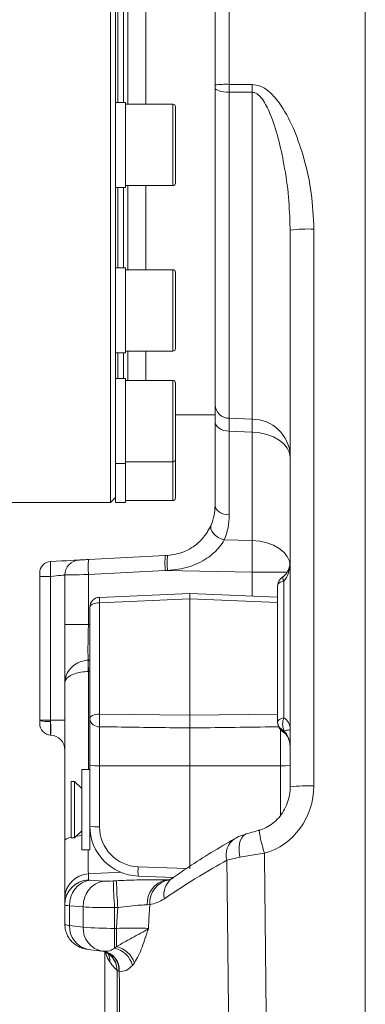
# Model space of a CAD drawing. Header units: millimetres. Extents: x 0 to 8410, y 0 to 5940.
# Tile 307 of 319: x 7469 to 7538, y 3422 to 3619. Entities that reach past the tile are written whole.
import ezdxf

# ---------------------------------------------------------------- set-up
doc = ezdxf.new("R2010")
doc.units = ezdxf.units.MM
doc.header["$LTSCALE"] = 10

msp = doc.modelspace()

# ---------------------------------------------------------------- linework, layer by layer
at = {"color": 7, "linetype": 'Continuous', "lineweight": 0}
for p, q in [((7487.117264, 3522.074762), (7487.117264, 3743.074718)), ((7538.017268, 3636.9167), (7538.017268, 3324.074808)), ((7508.017267, 3605.517927), (7508.017267, 3636.727634)), ((7488.117258, 3628.431025), (7488.117258, 3594.529215)), ((7489.751238, 3624.07476), (7489.751238, 3602.041069)), ((7490.617263, 3624.439779), (7490.617263, 3601.67605)), ((7494.217257, 3624.439779), (7494.217257, 3601.67605)), ((7508.017267, 3604.890767), (7508.017267, 3605.517927)), ((7508.017267, 3541.572157), (7508.017267, 3604.890767)), ((7490.117262, 3602.041069), (7488.117258, 3602.041069)), ((7490.117262, 3602.041069), (7490.117262, 3601.394001)), ((7499.617259, 3601.67605), (7490.117262, 3601.67605)), ((7490.117262, 3601.394001), (7490.117262, 3585.04099)), ((7500.117268, 3601.176086), (7500.117268, 3585.906092)), ((7488.117258, 3594.529215), (7488.117258, 3586.87264)), ((7488.117258, 3586.87264), (7488.117258, 3558.132115)), ((7488.117258, 3585.04099), (7490.117262, 3585.04099)), ((7489.751238, 3585.04099), (7489.751238, 3568.949881)), ((7490.117262, 3585.406009), (7499.617259, 3585.406009)), ((7490.617263, 3585.406009), (7490.617263, 3568.584863)), ((7494.217257, 3585.406009), (7494.217257, 3568.584863)), ((7523.017268, 3576.501551), (7522.99432, 3576.966468)), ((7523.017268, 3465.225759), (7523.017268, 3576.501551)), ((7490.117262, 3568.949881), (7488.117258, 3568.949881)), ((7490.117262, 3568.949881), (7490.117262, 3566.460315)), ((7499.617259, 3568.584863), (7490.117262, 3568.584863)), ((7500.117268, 3568.084899), (7500.117268, 3552.814904)), ((7490.117262, 3566.460315), (7490.117262, 3551.949921)), ((7488.117258, 3558.132115), (7488.117258, 3552.272025)), ((7488.117258, 3552.272025), (7488.117258, 3533.068124)), ((7490.117262, 3552.314821), (7499.617259, 3552.314821)), ((7490.617263, 3552.314821), (7490.617263, 3546.474043)), ((7494.217257, 3552.314821), (7494.217257, 3546.474043)), ((7488.117258, 3551.949921), (7490.117262, 3551.949921)), ((7489.751238, 3551.949921), (7489.751238, 3546.839062)), ((7490.117262, 3546.839062), (7488.117258, 3546.839062)), ((7490.117262, 3546.839062), (7490.117262, 3541.591826)), ((7499.617259, 3546.474043), (7490.117262, 3546.474043)), ((7500.117268, 3545.974079), (7500.117268, 3530.704084)), ((7490.117262, 3541.591826), (7490.117262, 3529.839102)), ((7500.117268, 3539.579812), (7508.017267, 3539.579812)), ((7508.017267, 3521.484915), (7508.017267, 3538.21415)), ((7488.117258, 3533.068124), (7488.117258, 3529.839102)), ((7500.117268, 3530.704084), (7500.117268, 3522.939745)), ((7488.117258, 3529.839102), (7490.117262, 3529.839102)), ((7488.117258, 3529.839102), (7488.117258, 3523.153249)), ((7490.117262, 3530.204001), (7499.617259, 3530.204001)), ((7490.117262, 3529.839102), (7490.117262, 3522.074762)), ((7487.117264, 3522.074762), (7488.117258, 3523.074809)), ((7488.117258, 3523.153249), (7488.117258, 3522.074762)), ((7464.117262, 3522.074762), (7487.117264, 3522.074762)), ((7488.117258, 3522.074762), (7490.117262, 3522.074762)), ((7490.117262, 3522.439781), (7499.617259, 3522.439781)), ((7482.755582, 3510.67144), (7498.0884, 3511.474911)), ((7498.0884, 3511.474911), (7498.54062, 3511.498633)), ((7473.017263, 3478.568021), (7473.017263, 3507.279578)), ((7478.017259, 3497.654858), (7478.017259, 3507.576171)), ((7520.517255, 3505.313459), (7520.517255, 3505.467358)), ((7520.517255, 3478.290144), (7520.517255, 3505.313459)), ((7503.017257, 3503.888908), (7484.930473, 3503.103319)), ((7520.517255, 3503.12883), (7503.017257, 3503.888908)), ((7503.017257, 3502.828422), (7503.017257, 3503.888908)), ((7483.017261, 3478.849831), (7483.017261, 3501.105133)), ((7503.017257, 3502.828422), (7503.017257, 3479.594293)), ((7478.017259, 3485.992852), (7478.017259, 3497.654858)), ((7478.017259, 3454.448405), (7478.017259, 3485.992852)), ((7473.017263, 3478.506866), (7473.017263, 3478.568021)), ((7473.017263, 3477.870289), (7473.017263, 3478.506866)), ((7483.017261, 3469.590607), (7483.017261, 3478.849831)), ((7520.517255, 3478.136245), (7520.517255, 3478.290144)), ((7520.517255, 3478.10072), (7520.517255, 3478.136245)), ((7520.517255, 3478.015486), (7520.517255, 3478.10072)), ((7503.017257, 3476.998988), (7503.017257, 3469.407144)), ((7483.017261, 3468.674722), (7481.417264, 3468.674722)), ((7481.417264, 3457.610312), (7481.417264, 3468.674722)), ((7483.017261, 3457.395497), (7483.017261, 3469.590607)), ((7503.017257, 3469.407144), (7503.017257, 3448.875848)), ((7479.967262, 3466.32475), (7479.317258, 3466.32475)), ((7479.317258, 3459.860745), (7479.317258, 3466.32475)), ((7481.417264, 3464.874807), (7479.967262, 3466.32475)), ((7479.967262, 3459.860745), (7479.967262, 3466.32475)), ((7479.317258, 3455.024782), (7479.317258, 3459.860745)), ((7479.967262, 3455.024782), (7479.967262, 3459.860745)), ((7479.967262, 3455.024782), (7481.417264, 3456.474725)), ((7481.417264, 3452.674809), (7481.417264, 3457.610312)), ((7483.017261, 3452.674809), (7483.017261, 3457.395497)), ((7478.017259, 3442.87509), (7478.017259, 3454.448405)), ((7479.317258, 3455.024782), (7479.967262, 3455.024782)), ((7481.417264, 3452.674809), (7483.017261, 3452.674809)), ((7492.663573, 3447.402421), (7499.75964, 3447.137895)), ((7478.017259, 3441.672388), (7478.017259, 3442.87509)), ((7478.017259, 3437.784973), (7478.017259, 3441.672388)), ((7482.712257, 3432.744327), (7485.442686, 3432.414475)), ((7485.540169, 3432.403985), (7485.442686, 3432.414475)), ((7485.540169, 3432.403985), (7485.666457, 3432.390157)), ((7486.01726, 3432.22982), (7486.01726, 3410.772625)), ((7487.154919, 3431.520644), (7486.967932, 3431.680861))]:
    msp.add_line(p, q, dxfattribs=at)
at = {"color": 8, "linetype": 'Continuous', "lineweight": 0}
for p, q in [((7510.86026, 3636.24591), (7510.86026, 3605.646077)), ((7488.617259, 3624.07476), (7488.617259, 3602.041069)), ((7510.86026, 3605.646077), (7515.435944, 3605.617944)), ((7510.86026, 3605.646077), (7510.86026, 3604.078356)), ((7515.435944, 3604.05213), (7510.86026, 3604.078356)), ((7510.86026, 3604.078356), (7510.86026, 3538.901511)), ((7515.435944, 3538.70863), (7515.435944, 3604.05213)), ((7499.617259, 3585.406009), (7499.617259, 3601.67605)), ((7488.617259, 3585.04099), (7488.617259, 3568.949881)), ((7527.755584, 3576.715174), (7527.755584, 3465.439382)), ((7499.617259, 3552.314821), (7499.617259, 3568.584863)), ((7488.617259, 3551.949921), (7488.617259, 3546.839062)), ((7499.617259, 3530.204001), (7499.617259, 3546.474043)), ((7510.86026, 3538.901511), (7515.435944, 3538.70863)), ((7515.435944, 3536.127511), (7510.86026, 3536.318365)), ((7510.86026, 3536.318365), (7510.86026, 3519.589129)), ((7515.435944, 3514.474216), (7515.435944, 3536.127511)), ((7499.617259, 3522.439781), (7499.617259, 3530.204001)), ((7509.855847, 3514.578524), (7515.435944, 3514.474216)), ((7475.187074, 3507.279578), (7473.017263, 3507.279578)), ((7475.187074, 3507.279578), (7475.187074, 3478.568021)), ((7498.0884, 3508.479062), (7482.755582, 3507.675472)), ((7482.755582, 3507.675472), (7482.755582, 3497.654858)), ((7498.540483, 3508.495359), (7498.0884, 3508.479077)), ((7515.435944, 3508.154813), (7498.0884, 3508.479062)), ((7522.40258, 3508.154813), (7515.435944, 3508.154813)), ((7515.435944, 3503.349486), (7515.435944, 3508.154813)), ((7521.767254, 3506.366196), (7521.767254, 3479.035083)), ((7503.017257, 3502.828422), (7484.947461, 3502.043548)), ((7484.947461, 3502.043548), (7484.947461, 3479.788247)), ((7520.517255, 3502.068344), (7503.017257, 3502.828422)), ((7482.755582, 3497.654858), (7478.017259, 3497.654858)), ((7482.755582, 3497.654858), (7483.017261, 3497.668567)), ((7482.712436, 3490.583006), (7482.729691, 3490.583959)), ((7482.755582, 3488.313499), (7482.712436, 3488.312307)), ((7482.755582, 3488.313499), (7482.755582, 3468.674722)), ((7484.947461, 3479.788247), (7503.017257, 3479.594293)), ((7503.017257, 3479.594293), (7520.517255, 3479.782048)), ((7475.187074, 3478.568021), (7473.017263, 3478.568021)), ((7475.187074, 3478.568021), (7475.187074, 3478.310648)), ((7478.017259, 3478.568021), (7475.187074, 3478.568021)), ((7475.187074, 3475.582424), (7475.187074, 3475.571338)), ((7484.947461, 3477.245036), (7484.947461, 3469.451252)), ((7521.087061, 3469.451252), (7521.087061, 3476.617399)), ((7521.767254, 3476.514641), (7521.767254, 3476.393882)), ((7484.947461, 3469.451252), (7503.017257, 3469.407144)), ((7484.947461, 3469.451252), (7484.947461, 3457.256022)), ((7521.087061, 3469.451252), (7503.017257, 3469.407144)), ((7521.087061, 3459.535304), (7521.087061, 3469.451252)), ((7483.017261, 3455.584589), (7483.18183, 3455.592814)), ((7512.977581, 3451.201621), (7510.374989, 3450.599376)), ((7489.173236, 3448.174301), (7482.755582, 3447.856131)), ((7492.668266, 3449.261609), (7502.295504, 3448.902789)), ((7482.755582, 3447.856131), (7482.755582, 3446.65331)), ((7483.050327, 3446.592036), (7485.780749, 3446.404877)), ((7487.686004, 3446.427766), (7488.318804, 3446.460787)), ((7498.263027, 3446.626726), (7498.961727, 3446.663919)), ((7498.263027, 3446.626726), (7498.914997, 3446.643773)), ((7481.712299, 3441.249433), (7478.981878, 3441.436592)), ((7478.981878, 3441.436592), (7478.981878, 3437.533918)), ((7481.712299, 3437.203947), (7481.712299, 3441.249433)), ((7488.580483, 3441.131059), (7487.947683, 3441.097918)), ((7487.947683, 3441.097918), (7487.947683, 3436.952892)), ((7494.967694, 3441.724363), (7494.472156, 3441.657964)), ((7478.981878, 3437.533918), (7481.712299, 3437.203947)), ((7487.947683, 3436.952892), (7488.357636, 3436.952892)), ((7487.947683, 3433.015528), (7487.947683, 3436.952892)), ((7488.357636, 3433.317009), (7488.357636, 3436.952892)), ((7487.947683, 3433.015528), (7488.357636, 3433.317009)), ((7488.450172, 3428.557101), (7488.414529, 3428.58893)), ((7488.90018, 3428.363148), (7488.826561, 3428.381744)), ((7491.929109, 3430.07845), (7491.52686, 3429.536286))]:
    msp.add_line(p, q, dxfattribs=at)
at = {"color": 8, "linetype": 'Continuous', "lineweight": 0, "flags": 128}
for points in [[(7510.86026, 3604.078356), (7510.297845, 3604.100886), (7509.761284, 3604.151908), (7509.269829, 3604.229513), (7508.841137, 3604.330722), (7508.490603, 3604.452196), (7508.230831, 3604.589287), (7508.071135, 3604.737345), (7508.017267, 3604.890767)], [(7510.86026, 3536.318365), (7510.297845, 3536.371175), (7509.761284, 3536.490146), (7509.269829, 3536.671105), (7508.841137, 3536.907378), (7508.490603, 3537.190619), (7508.230831, 3537.510696), (7508.071135, 3537.856046), (7508.017267, 3538.21415)], [(7523.017268, 3531.071964), (7522.873591, 3532.027069), (7522.44773, 3532.947841), (7521.755005, 3533.80138), (7520.820255, 3534.55669), (7519.677083, 3535.18695), (7518.366541, 3535.66939), (7516.935702, 3535.986725), (7515.435944, 3536.127511)], [(7510.86026, 3519.589129), (7510.297845, 3519.641939), (7509.761284, 3519.76091), (7509.269829, 3519.94187), (7508.841137, 3520.178142), (7508.490603, 3520.461384), (7508.230831, 3520.781461), (7508.071135, 3521.12681), (7508.017267, 3521.484915)], [(7509.855847, 3514.578524), (7509.23432, 3514.800254), (7508.650641, 3515.103284), (7508.133168, 3515.473071), (7507.707055, 3515.891496), (7507.393028, 3516.338173), (7507.206331, 3516.791526), (7507.156055, 3517.229501), (7507.244642, 3517.63064)], [(7523.017268, 3509.41867), (7522.873591, 3510.373894), (7522.44773, 3511.294666), (7521.755005, 3512.148085), (7520.820255, 3512.903515), (7519.677083, 3513.533774), (7518.366541, 3514.016214), (7516.935702, 3514.33343), (7515.435944, 3514.474216)], [(7478.017259, 3507.576171), (7477.963689, 3507.570568), (7477.80488, 3507.553879), (7477.546501, 3507.526818), (7477.197792, 3507.49034), (7476.771201, 3507.445637), (7476.281966, 3507.394257), (7475.747558, 3507.338229), (7475.187074, 3507.279578)], [(7482.755582, 3507.675472), (7481.818239, 3507.655922), (7480.923961, 3507.637087), (7480.104874, 3507.619921), (7479.390386, 3507.605019), (7478.806178, 3507.592741), (7478.37321, 3507.583681), (7478.107053, 3507.578078), (7478.017259, 3507.576171)], [(7521.767254, 3506.366196), (7521.501551, 3506.302539), (7521.258126, 3506.220642), (7521.042342, 3506.122175), (7520.858954, 3506.009403), (7520.711954, 3505.884591), (7520.604591, 3505.750719), (7520.53922, 3505.610648), (7520.517255, 3505.467358)], [(7484.947461, 3502.043548), (7484.567362, 3502.020064), (7484.203789, 3501.962963), (7483.870107, 3501.874271), (7483.578581, 3501.757446), (7483.339924, 3501.616541), (7483.16289, 3501.456919), (7483.054007, 3501.284304), (7483.017261, 3501.105133)], [(7484.947461, 3479.788247), (7484.567362, 3479.764763), (7484.203789, 3479.707542), (7483.870107, 3479.61897), (7483.578581, 3479.502025), (7483.339924, 3479.361239), (7483.16289, 3479.201618), (7483.054007, 3479.029003), (7483.017261, 3478.849831)], [(7520.517255, 3478.136245), (7520.53922, 3478.279534), (7520.604591, 3478.419605), (7520.711954, 3478.553477), (7520.858954, 3478.678289), (7521.042342, 3478.791061), (7521.258126, 3478.889528), (7521.501551, 3478.971544), (7521.767254, 3479.035083)], [(7521.767254, 3476.393882), (7521.663482, 3476.299229), (7521.586905, 3476.259294), (7521.553542, 3476.26299)], [(7514.260571, 3455.836955), (7514.203812, 3455.818716), (7513.687532, 3455.504242), (7513.274397, 3454.961124), (7512.985627, 3454.217258), (7512.836049, 3453.310672), (7512.833322, 3452.287975), (7512.977581, 3451.201621)], [(7479.317258, 3455.205026), (7478.806178, 3455.054823), (7478.37321, 3454.86528), (7478.107053, 3454.660598), (7478.017259, 3454.448405)], [(7481.417264, 3455.514017), (7480.923961, 3455.469909), (7480.341028, 3455.398503)], [(7488.357636, 3436.952892), (7488.487336, 3439.387265), (7488.580483, 3441.131059)], [(7494.967694, 3441.724363), (7494.816135, 3438.787285), (7494.720141, 3436.921421)]]:
    msp.add_lwpolyline(points, dxfattribs=at)
at = {"color": 7, "linetype": 'Continuous', "lineweight": 0, "flags": 128}
for points in [[(7480.860251, 3510.572019), (7480.753037, 3510.566417), (7480.43521, 3510.549846), (7479.918133, 3510.522667), (7479.220289, 3510.486189), (7478.366616, 3510.441366), (7477.387632, 3510.390106), (7476.318318, 3510.334078), (7475.196886, 3510.275307)], [(7480.860251, 3510.572019), (7480.89617, 3510.573927), (7481.002632, 3510.57953), (7481.17582, 3510.588589), (7481.409508, 3510.600868), (7481.695297, 3510.615888), (7482.022937, 3510.633055), (7482.380646, 3510.65177), (7482.755582, 3510.67144)]]:
    msp.add_lwpolyline(points, dxfattribs=at)
at = {"color": 8, "linetype": 'Continuous', "lineweight": 0}
for centre, radius, start, end in [((7510.175981, 3589.226909), 16.43342, 87.6135459, 97.5482591), ((7608.128898, 3604.835037), 92.69626, 179.51607755, 180.48392245), ((7526.614869, 3549.3606), 27.378349, 87.61208797, 97.55068147), ((7510.844012, 3541.732769), 2.831305, 183.25197883, 270.3287899), ((7515.479799, 3531.159088), 7.54967, 3.25790942, 90.33282603), ((7497.860253, 3519.58913), 13, 337.32967007, 0), ((7512.44454, 3509.976986), 14.434075, 174.043294, 185.956706), ((7512.896151, 3509.996372), 14.43392, 174.02592169, 185.9689612), ((7497.11212, 3509.173456), 14.434478, 174.04322275, 185.95677725), ((7522.746604, 3507.064956), 1.203076, 172.60252947, 215.50760655), ((7497.731637, 3502.778491), 12.805284, 178.54643646, 183.29022258), ((7499.068692, 3489.447656), 16.395613, 176.02925362, 183.97074638), ((7502.754579, 3489.676932), 20.04542, 177.40655943, 183.90010735), ((7520.234408, 3478.516641), 35.309852, 177.93617413, 182.06382587), ((7474.669521, 3484.68262), 6.392956, 255.02190496, 274.64355572), ((7475.312512, 3477.874246), 2.295252, 180.09878047, 266.86715306), ((7484.824852, 3479.060757), 1.819856, 186.65567062, 273.86309196), ((7522.284686, 3478.206076), 1.76881, 182.26257556, 252.99044215), ((7522.284686, 3478.085317), 1.76881, 182.26257556, 252.99044215), ((7524.831063, 3477.774862), 3.312866, 157.64141035, 202.35858965), ((7484.478133, 3476.387814), 6.952421, 257.87036907, 273.87073221), ((7521.556379, 3476.388027), 6.952633, 266.12946681, 282.12940015), ((7526.613102, 3438.124), 27.339265, 87.60496595, 97.55780348), ((7484.478183, 3464.187469), 6.947315, 257.86089438, 273.87316644), ((7548.56035, 3461.661511), 32.173916, 189.14621526, 197.5726051), ((7514.082757, 3451.661015), 3.856763, 124.06146925, 195.97792207), ((7505.991279, 3448.298373), 13.357788, 175.86478511, 183.84590782), ((7483.010396, 3442.869497), 4.993141, 92.92523698, 179.93581479), ((7483.010396, 3441.666675), 4.993141, 92.92523804, 179.93444418), ((7483.861033, 3441.76922), 4.890481, 99.542104, 183.9000068), ((7486.591399, 3441.582106), 4.890427, 99.54153823, 183.90057256), ((7921.227962, 3465.04201), 433.941378, 182.45850019, 183.16308273), ((7921.475967, 3465.056673), 433.55615, 182.4582578, 183.16345066), ((7499.247628, 3441.945049), 4.784093, 101.87675736, 183.44028552), ((7499.608683, 3442.037815), 4.651562, 98.72502104, 183.8638779), ((7501.816257, 3443.735196), 4.00586, 128.15778739, 192.43004385), ((7478.894974, 3439.1787), 1.647076, 237.79886534, 273.02446679), ((7483.524474, 3437.224425), 4.553127, 176.10238103, 259.72419515), ((7486.283231, 3436.916636), 4.579952, 176.40333855, 259.42473124), ((7487.270775, 3497.699557), 60.750437, 264.75027215, 270.63842746), ((7485.034024, 3428.636735), 3.801099, 356.15351383, 82.34790509), ((7485.113502, 3428.634271), 3.796371, 355.90465352, 81.62488252), ((7486.859928, 3428.315917), 4.823853, 14.65429751, 76.96800635), ((7487.187425, 3428.437919), 5.017461, 19.08463315, 76.51281813), ((7483.037504, 3430.25978), 3.975442, 359.75755849, 24.46511719), ((7484.475652, 3428.584812), 3.974617, 359.6005314, 47.61614262), ((7484.469615, 3428.628828), 3.945116, 359.42053567, 45.16500197)]:
    msp.add_arc(centre, radius, start, end, dxfattribs=at)
at = {"color": 7, "linetype": 'Continuous', "lineweight": 0}
for centre, radius, start, end in [((7499.617261, 3601.176049), 0.5, 360, 90), ((7499.617261, 3585.906049), 0.5, 270, 360), ((7499.617261, 3568.084868), 0.5, 360, 90), ((7499.617261, 3552.814868), 0.5, 270, 360), ((7499.617261, 3545.974047), 0.5, 360, 90), ((7499.617261, 3530.704047), 0.5, 270, 360), ((7499.617261, 3522.939759), 0.5, 270, 360), ((7498.017261, 3521.484961), 10, 337.32967007, 0), ((7475.317261, 3507.978424), 2.3, 93, 180), ((7481.017261, 3507.576188), 3, 93, 180), ((7522.517261, 3505.467323), 2, 118.80710906, 180), ((7485.017261, 3501.105185), 2, 92.4870393, 180), ((7475.317261, 3477.867691), 2.3, 180, 266.75510833), ((7522.517261, 3478.015442), 2, 180, 241.19289094), ((7475.017261, 3472.576188), 3, 0, 86.75510833)]:
    msp.add_arc(centre, radius, start, end, dxfattribs=at)
at = {"color": 8, "linetype": 'Continuous', "lineweight": 0}
for centre, major_axis, ratio, start_param, end_param in [((7515.017261, 3508.152871), (0.149439, 9.998953), 0.0418608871, 4.713210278, 5.3974107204), ((7521.017261, 3510.508221), (0, 4.468098), 0.447617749, 3.5259894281, 4.7123889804), ((7483.017261, 3497.688329), (0.262514, 7.223602), 0.0360103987, 1.5767373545, 2.961692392), ((7090.584433, 3477.121796), (978.191081, 49.628086), 0.0071591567, 5.1245118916, 5.1248328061), ((7090.427425, 3477.795724), (978.379202, 48.956214), 0.0101406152, 5.1244875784, 5.1247795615), ((7475.317261, 3478.5687), (0.120314, 2.997811), 0.040063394, 1.6585856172, 3.0555610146), ((7475.017261, 3478.584422), (-0.157856, 3.012346), 0.0516949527, 3.2217005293, 4.6186759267), ((7521.017261, 3476.690767), (0, 2.52886), 0.7908703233, 4.7123889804, 5.8987885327), ((7521.017261, 3476.690767), (2, 0), 0.0949995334, 5.0967857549, 6.2831853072), ((7521.017261, 3472.974543), (0, 3.688478), 0.5422290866, 4.7123889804, 5.8987885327), ((7514.755581, 3465.181875), (2.34217, 13.521935), 0.9456685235, 3.5660850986, 4.8935451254), ((7492.947462, 3457.236527), (7.392902, -3.067522), 0.9965567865, 3.5336820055, 5.0695717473), ((7483.017261, 3457.857009), (0.2479, 10.024558), 0.0210094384, 2.1146062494, 3.0733759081), ((7484.955581, 3446.768353), (2.199985, 0.115576), 0.0695654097, 3.1379380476, 3.6615368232), ((7487.686006, 3446.581205), (2.199985, 0.115576), 0.0695654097, 3.6615368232, 4.7087343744), ((7485.217261, 3441.787368), (7.199995, 0.115578), 0.0697385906, 3.1404731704, 3.664071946), ((7487.947686, 3441.60022), (7.199995, 0.115578), 0.0697385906, 3.664071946, 4.7112694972)]:
    msp.add_ellipse(centre, major_axis=major_axis, ratio=ratio, start_param=start_param, end_param=end_param, dxfattribs=at)
at = {"color": 7, "linetype": 'Continuous', "lineweight": 0}
msp.add_ellipse((7493.017261, 3457.375955), major_axis=(9.437897, -3.315806), ratio=0.9968815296, start_param=3.4784753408, end_param=5.0143650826, dxfattribs=at)
at = {"color": 8, "linetype": 'Continuous', "lineweight": 0}
for points, knots in [([(7515.435944, 3605.617944), (7515.969964, 3605.548789), (7517.184308, 3605.391535), (7518.746399, 3604.306984), (7520.104273, 3602.920863), (7521.974654, 3600.352002), (7524.011052, 3596.367474), (7525.963475, 3590.468715), (7527.445453, 3583.905274), (7527.652224, 3579.111478), (7527.755584, 3576.715174)], [0, 0, 0, 0, 0.0480687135, 0.109306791, 0.1663949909, 0.2236491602, 0.3954109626, 0.5678238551, 0.7839654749, 1, 1, 1, 1]), ([(7522.99432, 3576.966468), (7522.933173, 3579.008979), (7522.806212, 3583.249868), (7521.904674, 3589.203896), (7520.740652, 3594.817434), (7519.329901, 3599.208841), (7517.89599, 3602.257633), (7516.688812, 3603.619941), (7515.917914, 3604.011029), (7515.576333, 3604.040158), (7515.435944, 3604.05213)], [0, 0, 0, 0, 0.21166130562, 0.43947463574, 0.62118065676, 0.80249349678, 0.91345156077, 0.96501709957, 0.98562219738, 1, 1, 1, 1]), ([(7510.86026, 3538.901511), (7510.858052, 3538.304305), (7510.855332, 3537.568333), (7510.859478, 3536.516656), (7510.86026, 3536.318365)], [0, 0, 0, 0, 0.8114528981, 1, 1, 1, 1]), ([(7515.435944, 3536.127511), (7515.441806, 3536.93854), (7515.449022, 3537.936973), (7515.438011, 3538.586682), (7515.435944, 3538.70863)], [0, 0, 0, 0, 0.8123023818, 1, 1, 1, 1]), ([(7509.855847, 3514.578524), (7509.568917, 3514.113222), (7509.02411, 3513.22973), (7507.816351, 3511.963919), (7506.384162, 3510.845388), (7504.67696, 3509.893609), (7502.08032, 3508.8706), (7499.966455, 3508.64654), (7498.540486, 3508.495394)], [0, 0, 0, 0, 0.1406001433, 0.2669646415, 0.3983215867, 0.5432345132, 0.6918756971, 1, 1, 1, 1]), ([(7475.196886, 3510.275307), (7475.187255, 3510.258334), (7475.163892, 3510.217157), (7475.143029, 3509.88768), (7475.13331, 3509.33266), (7475.139635, 3508.60072), (7475.162809, 3507.835617), (7475.182237, 3507.390417), (7475.187074, 3507.279578)], [0, 0, 0, 0, 0.1508575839, 0.3659769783, 0.5002859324, 0.7147076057, 0.9289720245, 1, 1, 1, 1]), ([(7482.712436, 3490.583006), (7482.213777, 3490.51214), (7481.234544, 3490.372977), (7479.926609, 3489.662098), (7478.845564, 3488.627688), (7478.167648, 3487.348946), (7478.017776, 3486.421204), (7478.017264, 3485.997104), (7478.017259, 3485.992852)], [0, 0, 0, 0, 0.1972893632, 0.3874244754, 0.5848850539, 0.8069522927, 0.9980647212, 1, 1, 1, 1]), ([(7482.712436, 3488.312307), (7482.213516, 3488.276382), (7481.232488, 3488.205741), (7479.925331, 3487.846157), (7478.845969, 3487.324237), (7478.16845, 3486.680886), (7478.017774, 3486.208833), (7478.017264, 3485.994998), (7478.017259, 3485.992852)], [0, 0, 0, 0, 0.1967684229, 0.3869060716, 0.5847946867, 0.8072304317, 0.9980657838, 1, 1, 1, 1]), ([(7503.017257, 3476.998988), (7501.685194, 3477.017922), (7495.661993, 3477.103536), (7489.638683, 3477.183082), (7484.947461, 3477.245036)], [0, 0, 0, 0, 0.2211552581, 1, 1, 1, 1]), ([(7520.696561, 3477.23991), (7520.13803, 3477.232656), (7514.244863, 3477.156118), (7508.3518, 3477.073645), (7503.017257, 3476.998988)], [0, 0, 0, 0, 0.09477596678, 1, 1, 1, 1]), ([(7517.887826, 3451.947752), (7517.300837, 3451.862436), (7515.565676, 3451.610239), (7514.008186, 3451.364337), (7512.977581, 3451.201621)], [0, 0, 0, 0, 0.3382907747, 1, 1, 1, 1]), ([(7517.887826, 3451.947752), (7518.06885, 3435.281091), (7518.390914, 3405.628864), (7518.586882, 3369.480993), (7519.064819, 3343.511614), (7518.999504, 3330.524166), (7518.966849, 3324.030939)], [0, 0, 0, 0, 0.3908860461, 0.6954387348, 0.84773103, 1, 1, 1, 1]), ([(7510.374989, 3450.599376), (7508.513079, 3449.537981), (7504.078338, 3447.009926), (7500.171096, 3444.391838), (7497.904296, 3442.872945)], [0, 0, 0, 0, 0.4198463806, 1, 1, 1, 1]), ([(7511.493291, 3323.999348), (7511.518798, 3330.474357), (7511.569815, 3343.425385), (7511.091055, 3369.324353), (7510.885553, 3405.051375), (7510.557687, 3434.300675), (7510.374989, 3450.599376)], [0, 0, 0, 0, 0.1534261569, 0.3068762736, 0.6137680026, 1, 1, 1, 1]), ([(7488.318804, 3446.460787), (7489.000574, 3446.494153), (7490.383848, 3446.561851), (7492.39318, 3446.629445), (7494.298377, 3446.66959), (7496.388004, 3446.683569), (7497.55338, 3446.648239), (7498.263027, 3446.626726)], [0, 0, 0, 0, 0.1766572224, 0.358427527, 0.5350883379, 0.7168956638, 1, 1, 1, 1]), ([(7497.904296, 3442.872945), (7497.420095, 3442.574299), (7496.440877, 3441.970335), (7495.462358, 3441.806955), (7494.967694, 3441.724363)], [0, 0, 0, 0, 0.4944767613, 1, 1, 1, 1]), ([(7494.472156, 3441.657964), (7494.049972, 3441.639533), (7493.093542, 3441.597781), (7491.029952, 3441.419879), (7489.397525, 3441.227397), (7488.580483, 3441.131059)], [0, 0, 0, 0, 0.2830110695, 0.6411419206, 1, 1, 1, 1]), ([(7488.357636, 3436.952892), (7489.175178, 3436.977192), (7490.804094, 3437.025609), (7492.962149, 3437.017659), (7494.171968, 3436.969006), (7494.64455, 3436.927983), (7494.720141, 3436.921421)], [0, 0, 0, 0, 0.3153144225, 0.628249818, 0.940537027, 1, 1, 1, 1]), ([(7488.357636, 3433.317009), (7489.373082, 3433.903317), (7491.028986, 3434.859419), (7492.942822, 3435.84437), (7494.020913, 3436.451379), (7494.500449, 3436.764845), (7494.717466, 3436.919514), (7494.720141, 3436.921421)], [0, 0, 0, 0, 0.4295727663, 0.700511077, 0.8475165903, 0.9981198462, 1, 1, 1, 1]), ([(7494.720141, 3436.921421), (7494.718418, 3436.916176), (7494.613505, 3436.596927), (7494.407489, 3435.961035), (7493.997682, 3434.708453), (7493.464548, 3433.180753), (7492.756521, 3431.464539), (7492.204713, 3430.540144), (7491.929109, 3430.07845)], [0, 0, 0, 0, 0.0020864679, 0.1269956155, 0.2518840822, 0.5007887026, 0.7506661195, 1, 1, 1, 1]), ([(7485.666457, 3432.390157), (7486.119489, 3432.353477), (7486.906816, 3432.289732), (7487.637457, 3432.799208), (7487.947683, 3433.015528)], [0, 0, 0, 0, 0.5754060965, 1, 1, 1, 1]), ([(7487.012911, 3430.242959), (7486.706568, 3430.749517), (7486.321839, 3431.385694), (7486.218574, 3432.019998), (7486.197534, 3432.149235)], [0, 0, 0, 0, 0.7962543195, 1, 1, 1, 1]), ([(7488.414529, 3428.58893), (7488.238494, 3428.764356), (7487.685417, 3429.31552), (7487.285525, 3429.867003), (7487.012911, 3430.242959)], [0, 0, 0, 0, 0.3182817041, 1, 1, 1, 1]), ([(7488.90018, 3428.363148), (7489.098456, 3401.196113), (7489.346518, 3367.20754), (7488.559413, 3326.384136), (7486.87456, 3305.958935), (7484.481696, 3285.604969), (7476.402324, 3233.094279), (7467.91072, 3179.578077), (7458.802784, 3125.070617), (7454.582338, 3101.750059), (7450.591333, 3078.393865), (7447.204223, 3054.956589), (7445.129993, 3035.511321), (7444.335187, 3020.107315), (7444.249307, 3005.029567), (7444.28077, 2993.719245), (7444.301757, 2986.175004)], [0, 0, 0, 0, 0.1829562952, 0.2288959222, 0.2748810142, 0.3208991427, 0.366884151, 0.6326241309, 0.6858055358, 0.7390212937, 0.7922158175, 0.8453559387, 0.898473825, 0.9238310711, 0.9491936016, 1, 1, 1, 1]), ([(7480.804059, 3264.649096), (7480.842675, 3264.890928), (7481.951241, 3271.833299), (7484.011724, 3285.501442), (7486.42564, 3305.721007), (7488.113707, 3326.016005), (7488.913568, 3366.983131), (7488.656364, 3401.15921), (7488.450172, 3428.557101)], [0, 0, 0, 0, 0.0044702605, 0.1283297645, 0.2522784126, 0.3761338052, 0.4998660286, 1, 1, 1, 1]), ([(7488.826561, 3428.381744), (7488.786145, 3428.393661), (7488.681155, 3428.424619), (7488.530315, 3428.47725), (7488.479972, 3428.52741), (7488.450172, 3428.557101)], [0, 0, 0, 0, 0.2034439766, 0.5284898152, 1, 1, 1, 1]), ([(7491.52686, 3429.536286), (7491.117834, 3429.143887), (7490.255694, 3428.316794), (7489.367164, 3428.347178), (7488.90018, 3428.363148)], [0, 0, 0, 0, 0.47443165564, 1, 1, 1, 1])]:
    msp.add_open_spline(points, degree=3, knots=knots, dxfattribs=at)
at = {"color": 7, "linetype": 'Continuous', "lineweight": 0}
for points, knots in [([(7508.017267, 3538.21415), (7508.017267, 3538.470196), (7508.017267, 3539.271224), (7508.017267, 3540.477099), (7508.017267, 3541.203677), (7508.017267, 3541.572157)], [0, 0, 0, 0, 0.188019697, 0.5882099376, 1, 1, 1, 1]), ([(7498.54062, 3511.498633), (7499.649213, 3511.660668), (7501.318316, 3511.904628), (7503.299049, 3512.947618), (7504.923504, 3514.136445), (7505.949363, 3515.334384), (7506.769234, 3516.600522), (7507.033862, 3517.173919), (7507.244642, 3517.63064)], [0, 0, 0, 0, 0.2769649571, 0.4170000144, 0.5569010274, 0.7882040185, 0.8313009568, 1, 1, 1, 1]), ([(7523.017268, 3510.508242), (7523.01092, 3510.314532), (7522.991089, 3509.70939), (7522.769987, 3508.77087), (7522.301498, 3507.867314), (7521.848154, 3507.392705), (7521.59049, 3507.241532), (7521.553542, 3507.219854)], [0, 0, 0, 0, 0.1557182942, 0.4864549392, 0.7645807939, 0.9662410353, 1, 1, 1, 1]), ([(7473.017263, 3507.279578), (7473.017263, 3507.305487), (7473.017263, 3507.409529), (7473.017263, 3507.588323), (7473.017263, 3507.75926), (7473.017263, 3507.888725), (7473.017263, 3507.96527), (7473.017263, 3507.974554), (7473.017263, 3507.978383)], [0, 0, 0, 0, 0.0710468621, 0.2853052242, 0.4996571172, 0.6339390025, 0.8490412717, 1, 1, 1, 1]), ([(7503.017257, 3476.998988), (7503.017257, 3477.044702), (7503.017257, 3477.222127), (7503.017257, 3477.639374), (7503.017257, 3478.277264), (7503.017257, 3478.967774), (7503.017257, 3479.385464), (7503.017257, 3479.594293)], [0, 0, 0, 0, 0.0798208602, 0.309796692, 0.5397641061, 0.7698994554, 1, 1, 1, 1]), ([(7521.553542, 3476.26299), (7521.624179, 3476.219095), (7521.934784, 3476.026083), (7522.412895, 3475.449718), (7522.842225, 3474.491318), (7523.003899, 3473.610396), (7523.014729, 3473.095326), (7523.017268, 3472.974602)], [0, 0, 0, 0, 0.065593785, 0.2884279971, 0.585909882, 0.902944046, 1, 1, 1, 1]), ([(7523.017268, 3465.225759), (7523.011468, 3464.981438), (7522.992007, 3464.161662), (7522.748269, 3462.779495), (7522.160075, 3461.160359), (7521.295172, 3459.696025), (7520.199159, 3458.442098), (7518.91789, 3457.446186), (7517.751312, 3456.846063), (7517.023266, 3456.618542), (7516.79499, 3456.547204)], [0, 0, 0, 0, 0.0641804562, 0.2153456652, 0.3658067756, 0.5138790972, 0.6586707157, 0.7997532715, 0.9372134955, 1, 1, 1, 1]), ([(7514.263104, 3455.830756), (7514.153944, 3455.799265), (7513.473772, 3455.603045), (7512.682566, 3455.304935), (7512.07169, 3454.918019), (7511.935349, 3454.831663)], [0, 0, 0, 0, 0.12930102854, 0.80566849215, 1, 1, 1, 1]), ([(7516.794409, 3456.548158), (7516.749282, 3456.535086), (7516.293181, 3456.402973), (7515.40827, 3456.169736), (7514.648126, 3455.948526), (7514.261047, 3455.835882)], [0, 0, 0, 0, 0.0511341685, 0.5168204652, 1, 1, 1, 1]), ([(7511.924292, 3454.854432), (7510.357134, 3453.941438), (7507.173047, 3452.086453), (7502.981339, 3449.420511), (7500.468176, 3447.643387), (7499.359514, 3446.859423)], [0, 0, 0, 0, 0.3513465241, 0.7138515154, 1, 1, 1, 1]), ([(7499.338145, 3446.884218), (7499.330997, 3446.878686), (7499.164782, 3446.750066), (7498.942867, 3446.653488), (7498.907141, 3446.641828), (7498.889725, 3446.636144)], [0, 0, 0, 0, 0.0225144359, 0.5234873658, 1, 1, 1, 1]), ([(7478.017259, 3437.784973), (7478.049353, 3437.353104), (7478.109127, 3436.548754), (7478.540125, 3435.478163), (7479.099097, 3434.623824), (7479.750199, 3433.959746), (7480.435096, 3433.470242), (7481.108191, 3433.133548), (7481.732806, 3432.922382), (7482.269812, 3432.803526), (7482.57019, 3432.763336), (7482.712257, 3432.744327)], [0, 0, 0, 0, 0.1669018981, 0.3108520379, 0.4415156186, 0.5608624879, 0.6694756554, 0.7673123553, 0.8538801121, 0.9308908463, 1, 1, 1, 1]), ([(7485.439795, 3432.419959), (7485.433361, 3432.420988), (7485.414192, 3432.424053), (7485.536409, 3432.40093), (7485.875524, 3432.308657), (7486.448975, 3432.049955), (7486.927357, 3431.769938), (7487.133012, 3431.53412), (7487.14726, 3431.517783)], [0, 0, 0, 0, 0.0814491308, 0.2426423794, 0.4081086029, 0.6666468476, 0.9769052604, 1, 1, 1, 1]), ([(7486.959557, 3431.671921), (7486.996714, 3431.647355), (7487.128872, 3431.559983), (7487.210654, 3431.471418), (7487.269442, 3431.407753)], [0, 0, 0, 0, 0.2811592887, 1, 1, 1, 1])]:
    msp.add_open_spline(points, degree=3, knots=knots, dxfattribs=at)

doc.saveas('drawing.dxf')
